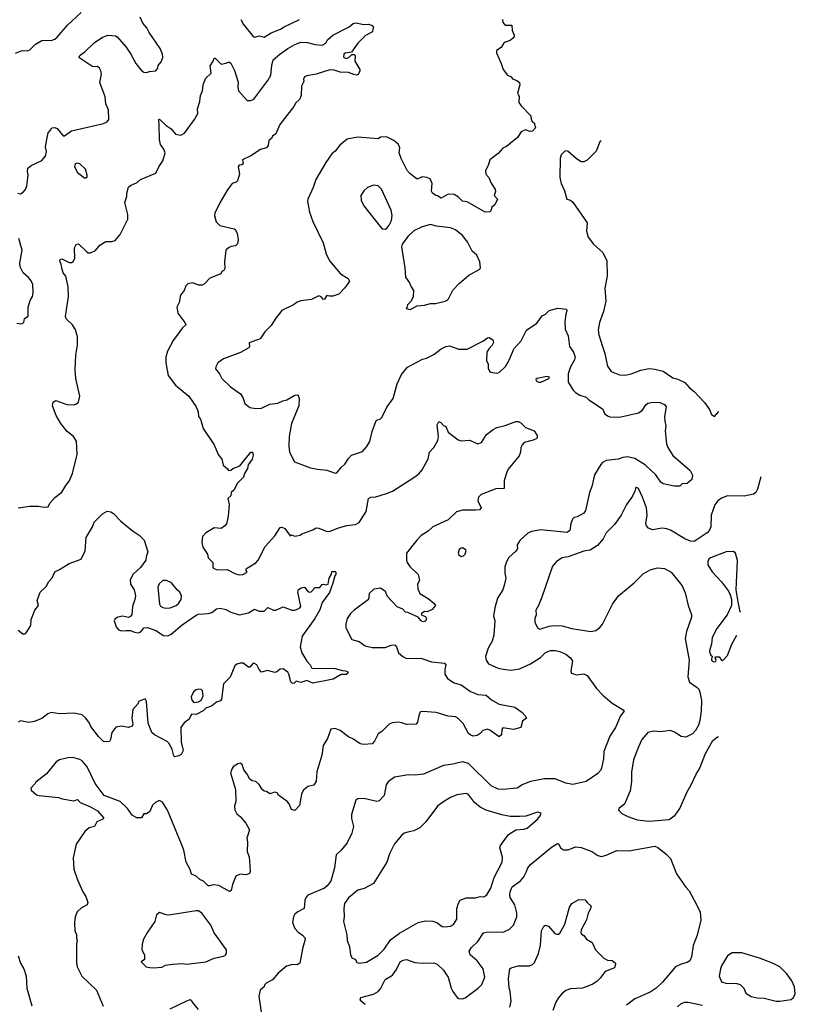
# Model space of a CAD drawing. Extents: x 1771496 to 1971148, y 471553 to 643630.
# Tile 695 of 702: x 1912709 to 1919236, y 582408 to 590694. Entities that reach past the tile are written whole.
import ezdxf

# ---------------------------------------------------------------- set-up
doc = ezdxf.new("R2010")
doc.units = 0

msp = doc.modelspace()

# ---------------------------------------------------------------- linework, layer by layer
at = {"layer": '0CON10XD'}
for points in [[(1912675, 590412.5), (1912730, 590435), (1912775, 590432.9), (1912795, 590440), (1912843.2, 590486.8), (1912895, 590518.1), (1912915, 590523.1), (1912975, 590520), (1913005, 590530), (1913025, 590545.8), (1913111.7, 590648.3), (1913226.2, 590755)], [(1912694.4, 589234.4), (1912715, 589230), (1912737.7, 589242.3), (1912756.7, 589265), (1912770, 589295), (1912781.2, 589385), (1912773.6, 589416.4), (1912776.4, 589443.6), (1912805, 589466.7), (1912895, 589508.8), (1912925.6, 589544.4), (1912934.3, 589585), (1912927.5, 589625), (1912936.2, 589685), (1912948.3, 589741.7), (1912967.5, 589765), (1912980, 589785), (1913005, 589787.5), (1913025, 589777.5), (1913075, 589717.5), (1913085, 589716.7), (1913145, 589760), (1913415, 589820), (1913446.4, 589833.6), (1913460, 589855), (1913456.7, 589935), (1913433.8, 589985), (1913429.6, 590045), (1913383.3, 590165), (1913398.5, 590235), (1913392.7, 590262.7), (1913381.2, 590285), (1913365, 590300), (1913325, 590297.5), (1913206.7, 590375), (1913216.7, 590395), (1913257, 590423), (1913335, 590500), (1913405, 590546), (1913455, 590563.8), (1913515, 590558.8), (1913530.5, 590550.5), (1913605, 590463.3), (1913645, 590403.8), (1913685.6, 590325.6), (1913730.3, 590270.3), (1913755, 590253.8), (1913775, 590250), (1913800.7, 590259.3), (1913855, 590263.8), (1913871.2, 590285), (1913875, 590307.5), (1913900.7, 590339.3), (1913913.3, 590375), (1913910, 590405), (1913891.2, 590451.2), (1913799.2, 590585), (1913778.6, 590625), (1913744.2, 590665), (1913724, 590715)], [(1912695, 586585.6), (1912795, 586600.8), (1912865, 586600), (1912915, 586591.2), (1912950, 586595), (1912962.5, 586625), (1913005, 586672.5), (1913065, 586717.5), (1913096.4, 586773.6), (1913125, 586810), (1913152.5, 586875), (1913187.1, 587012.9), (1913192, 587035), (1913187.7, 587147.7), (1913162.5, 587185), (1913109.5, 587229.5), (1913056, 587295), (1913015, 587363.3), (1912986, 587445), (1912991.2, 587475), (1913012, 587488), (1913105, 587455.8), (1913165, 587452.5), (1913182.3, 587457.7), (1913203.3, 587475), (1913216, 587525), (1913182.9, 587675), (1913176.9, 587745), (1913180.3, 587869.7), (1913194.4, 587955), (1913195.8, 588025), (1913179.2, 588085), (1913154, 588125), (1913102.5, 588175), (1913094.3, 588195), (1913118.6, 588365), (1913118.1, 588445), (1913096.7, 588535), (1913073.8, 588565), (1913066.7, 588595), (1913059.2, 588635), (1913046.2, 588665), (1913050, 588675), (1913065, 588681.2), (1913125, 588650), (1913145, 588651.2), (1913159.7, 588660.3), (1913172.5, 588685), (1913169.2, 588775), (1913185, 588803.3), (1913205, 588806.7), (1913267.5, 588745), (1913285, 588733.3), (1913305, 588732.5), (1913348.3, 588751.7), (1913384.1, 588795.9), (1913420.5, 588819.5), (1913435, 588826.2), (1913485, 588826.7), (1913512.5, 588835), (1913555, 588886.7), (1913618.8, 589015), (1913620, 589055), (1913594.5, 589155), (1913610, 589205), (1913610, 589235), (1913624, 589285), (1913640.3, 589299.7), (1913697.3, 589322.7), (1913725, 589348), (1913855, 589403.8), (1913880, 589455), (1913914.2, 589505), (1913932.2, 589575), (1913922.5, 589605), (1913895, 589643.3), (1913885.7, 589685), (1913883.1, 589805), (1913880, 589855), (1913885, 589857.5), (1913942.6, 589802.6), (1913982.5, 589775), (1914020.9, 589730.9), (1914065, 589721.9), (1914095, 589740), (1914180, 589855), (1914208.6, 589905), (1914206.7, 589945), (1914226.1, 590006.1), (1914230.8, 590055), (1914247.8, 590095), (1914253.3, 590145), (1914272, 590198), (1914320, 590245), (1914311.4, 590305), (1914336.7, 590345), (1914345, 590370), (1914355, 590370), (1914405, 590320), (1914445, 590327.5), (1914465, 590337.5), (1914475, 590337.5), (1914485, 590327.5), (1914516.2, 590266.2), (1914548.3, 590168.3), (1914545.7, 590125.7), (1914551.4, 590095), (1914623.3, 590015), (1914655, 590013.3), (1914678, 590025), (1914797.7, 590182.3), (1914823.3, 590226.7), (1914831.6, 590308.4), (1914843.3, 590355), (1914897.1, 590405), (1914965, 590451.9), (1915025, 590486.7), (1915075, 590505.7), (1915131.7, 590501.7), (1915195, 590484), (1915255, 590480), (1915284.2, 590495.8), (1915298, 590525), (1915344.7, 590565.3), (1915482.5, 590635), (1915515, 590661.2), (1915538.3, 590668.3), (1915605, 590653.3), (1915645, 590656.7), (1915677.5, 590645), (1915687.5, 590625), (1915680, 590615), (1915678.3, 590591.7), (1915618.8, 590561.2), (1915555, 590496.7), (1915500, 590420), (1915446.7, 590413.3), (1915436.2, 590403.8), (1915435, 590377.5), (1915455, 590368.6), (1915480, 590375), (1915505, 590400), (1915525, 590400), (1915531.7, 590391.7), (1915528.8, 590345), (1915572.5, 590275), (1915572.5, 590265), (1915558.3, 590231.7), (1915545, 590227.5), (1915521.7, 590231.7), (1915475, 590250.8), (1915405, 590253.3), (1915355, 590270), (1915317.7, 590272.3), (1915204.1, 590235.9), (1915125, 590222.5), (1915107, 590213), (1915097.5, 590195), (1915100, 590175), (1915081.2, 590135), (1915078.8, 590055), (1915065, 590023.3), (1915033.3, 589995), (1915016.7, 589965), (1914898.3, 589811.7), (1914865, 589733.3), (1914836.1, 589713.9), (1914826.7, 589695), (1914805, 589676.7), (1914800, 589635), (1914786, 589615), (1914735, 589601.4), (1914655, 589547.5), (1914583.3, 589515), (1914588.3, 589481.7), (1914577.5, 589472.5), (1914555, 589468.8), (1914548, 589455), (1914559.5, 589395), (1914540.8, 589339.2), (1914532.1, 589327.9), (1914497.5, 589315), (1914487.8, 589305), (1914451.9, 589255), (1914393.3, 589153.3)], [(1916773.1, 590695), (1916775, 590670), (1916795, 590648.8), (1916849.3, 590649.3), (1916853.8, 590603.8), (1916870, 590565), (1916867.5, 590545), (1916835, 590520), (1916795, 590506.2), (1916780, 590495), (1916759.5, 590460.5), (1916722.5, 590435), (1916720, 590415), (1916761.2, 590325), (1916776.7, 590275), (1916815, 590227.5), (1916843.6, 590213.6), (1916856.7, 590196.7), (1916893.6, 590183.6), (1916916.1, 590166.1), (1916916.7, 590145), (1916897.5, 590075), (1916911.7, 590051.7), (1916908.3, 589998.3), (1916928.3, 589968.3), (1917010, 589885), (1917012.5, 589855), (1917023.6, 589833.6), (1917037.5, 589825), (1917050, 589785), (1917025, 589756.2), (1917005, 589754), (1916965, 589766.2), (1916929.5, 589750.5), (1916897, 589703), (1916804.1, 589625.9), (1916775, 589613.3), (1916735, 589568.8), (1916664.3, 589515.7), (1916651.7, 589468.3), (1916628.8, 589425), (1916631.2, 589395), (1916656.7, 589365), (1916673.9, 589323.9), (1916710, 589265), (1916711.7, 589248.3), (1916702.5, 589215), (1916730, 589185), (1916706.7, 589135), (1916682.7, 589117.3), (1916673.6, 589086.4), (1916665, 589077.5), (1916625, 589073.3), (1916475, 589160), (1916435, 589167.5), (1916400.2, 589200.2), (1916365, 589222.5), (1916313.6, 589226.4), (1916255, 589193.3), (1916225, 589212.5), (1916210, 589215), (1916184.1, 589234.1), (1916175, 589250), (1916179.2, 589315), (1916163.9, 589353.9), (1916135, 589366.7), (1916095, 589372), (1916055, 589352), (1915995, 589396), (1915970.8, 589425), (1915919.2, 589525), (1915902, 589575), (1915908, 589615), (1915897.5, 589645), (1915858.7, 589678.7), (1915795, 589707.1), (1915745, 589706.2), (1915725, 589692.5), (1915555, 589705.7), (1915465, 589690), (1915401.7, 589638.3), (1915365, 589587.5), (1915336.1, 589563.9), (1915285, 589493.3), (1915200.5, 589349.5), (1915177.7, 589282.3), (1915133.8, 589185), (1915131.2, 589165), (1915146.7, 589075), (1915176, 588995), (1915263.3, 588815), (1915286.7, 588725), (1915315.8, 588665.8), (1915408.8, 588555), (1915473.3, 588515), (1915483.3, 588495), (1915445, 588436.7), (1915395, 588383.8), (1915345, 588368.8), (1915315, 588366.7), (1915295, 588372.5), (1915275, 588342.5), (1915265, 588340), (1915245, 588361.2), (1915225, 588371.2), (1915165, 588339.2), (1915075, 588327.1), (1915043, 588317), (1915012.5, 588295), (1914915, 588246.7), (1914865, 588183.3), (1914825, 588120), (1914772.3, 588067.7), (1914731.7, 588008.3), (1914640, 587975), (1914642.5, 587945), (1914636.4, 587933.6), (1914566.1, 587893.9), (1914425, 587840), (1914403.9, 587826.1), (1914377.5, 587805), (1914358.3, 587771.7), (1914357.5, 587755), (1914390, 587715), (1914410, 587675), (1914483.3, 587605), (1914566, 587545), (1914586, 587515), (1914603.8, 587465), (1914645, 587430), (1914695, 587421.4), (1914745, 587426), (1914815, 587458), (1914882.3, 587467.7), (1914922.7, 587487.3), (1914957.5, 587495), (1915025, 587533.8), (1915045, 587537.5), (1915053, 587533), (1915060.6, 587505), (1915056.9, 587445), (1914997.1, 587295), (1914975.8, 587185.8), (1914972.9, 587105), (1914979.2, 587055), (1915022.7, 586972.7), (1915155, 586924), (1915215, 586910.8), (1915295, 586904), (1915365, 586876.7), (1915378.3, 586881.7), (1915413.4, 586926.6), (1915446.2, 586953.8), (1915475, 587002.5), (1915500.6, 587029.4), (1915595, 587061.2), (1915629.1, 587100.9), (1915654.2, 587145), (1915675, 587227.5), (1915706.8, 587313.2), (1915715, 587323.8), (1915745, 587333.8), (1915756.7, 587345), (1915797.7, 587432.3), (1915852, 587505), (1915885, 587630), (1915923, 587707), (1915971.3, 587768.7), (1916098.3, 587838.3), (1916133.2, 587846.8), (1916195, 587877.5), (1916256, 587925), (1916295, 587944.3), (1916325, 587950), (1916405, 587920.8), (1916475, 587920.8), (1916605, 587988), (1916645, 588016), (1916658.3, 588018.3), (1916689.3, 587999.3), (1916696.4, 587976.4), (1916686, 587955), (1916656, 587925), (1916641.2, 587895), (1916636.4, 587826.4), (1916650, 587795), (1916650.7, 587760.7), (1916662.5, 587735), (1916675, 587727.5), (1916725, 587720), (1916745, 587723.8), (1916796.2, 587775), (1916832, 587835), (1916867.5, 587925), (1916928.3, 587991.7), (1916975, 588082.5), (1917059.7, 588140.3), (1917105, 588202), (1917135, 588216), (1917164.4, 588245.6), (1917237, 588267), (1917309.3, 588259.3), (1917313.3, 588245), (1917304.2, 588215.8), (1917295.8, 588155), (1917300.3, 588090.3), (1917325.7, 588034.3), (1917334.5, 587944.5), (1917368, 587895), (1917383.1, 587855), (1917378.8, 587831.2), (1917345, 587773.3), (1917324.2, 587715), (1917323.8, 587645), (1917366, 587575), (1917385.7, 587555.7), (1917423.3, 587535), (1917475, 587517.5), (1917498.8, 587495), (1917605, 587426), (1917615.5, 587415.5), (1917630.4, 587380.4), (1917655, 587359.2), (1917675, 587352), (1917755, 587350), (1917915.4, 587384.6), (1917948, 587405), (1917977, 587453), (1917995, 587468), (1918035.8, 587474.2), (1918095, 587471.4), (1918135.8, 587455.8), (1918148.8, 587435), (1918136.2, 587355), (1918136.7, 587315), (1918146.2, 587275), (1918141.2, 587235), (1918151.2, 587125), (1918163, 587093), (1918205.8, 587025.8), (1918350.5, 586900.5), (1918371.7, 586861.7), (1918365, 586823.3), (1918325, 586791.2), (1918285, 586787.5), (1918263, 586767), (1918215, 586768.8), (1918125, 586788), (1918105, 586801.2), (1918062.9, 586865), (1917975.6, 586945), (1917885, 587002.5), (1917825, 587014.5), (1917785, 587008.9), (1917745, 586994.5), (1917645, 586984.3), (1917612.5, 586967.5), (1917598.3, 586951.7), (1917546.4, 586863.6), (1917522.9, 586765), (1917504.3, 586715.7), (1917470, 586565), (1917455, 586541.2), (1917399.2, 586510.8), (1917375, 586503.8), (1917359.5, 586490.5), (1917346, 586455), (1917338, 586395), (1917315, 586377.1), (1917095, 586401.1), (1917015, 586386.9), (1916985, 586372.9), (1916918.7, 586311.3), (1916896.2, 586275), (1916898, 586245), (1916885, 586220), (1916825, 586166.7), (1916805, 586132.5), (1916791.2, 586088.8), (1916791.2, 586035), (1916798.8, 585995), (1916787.5, 585945), (1916774.3, 585895), (1916730, 585825), (1916706.7, 585745), (1916697.5, 585675), (1916707.1, 585637.1), (1916700, 585515), (1916686, 585465), (1916652, 585405), (1916628.8, 585335), (1916634.1, 585304.1), (1916654.2, 585274.2), (1916735, 585236), (1916777.5, 585227.5), (1916845, 585218.6), (1916915, 585231.4), (1917006.2, 585273.8), (1917092.7, 585327.3), (1917135, 585367.5), (1917175, 585384.4), (1917215, 585385.6), (1917255, 585375.8), (1917305, 585354), (1917345, 585323.3), (1917360, 585295), (1917346, 585215), (1917353.8, 585195), (1917395, 585180.8), (1917455, 585188.9), (1917485, 585174.6), (1917563, 585065), (1917615, 585010), (1917695, 584941.2), (1917788, 584885), (1917795.8, 584875), (1917765.6, 584834.4), (1917723.4, 584736.6), (1917675.7, 584664.3), (1917625.7, 584535), (1917622.9, 584475), (1917604.3, 584395.7), (1917595.7, 584374.3), (1917575, 584350), (1917475, 584283.3), (1917365, 584258.8), (1917305, 584268.8), (1917215, 584304), (1917125, 584305.8), (1917007.9, 584282.1), (1916943.2, 584256.8), (1916895, 584227.5), (1916775, 584215.8), (1916735, 584217.5), (1916677.6, 584247.6), (1916485, 584434.3), (1916435, 584449.2), (1916355, 584429.2), (1916275, 584417.5), (1916105.7, 584344.3), (1916035, 584336), (1915980.5, 584339.5), (1915862, 584318), (1915809.5, 584280.5), (1915793.8, 584255), (1915775.8, 584165), (1915735, 584119.2), (1915715, 584115.7), (1915605, 584140), (1915553.9, 584136.1), (1915536.7, 584125), (1915501.2, 584005), (1915502.3, 583972.3), (1915517.5, 583905), (1915505, 583847.5), (1915463.6, 583766.4), (1915414.4, 583705.6), (1915372.5, 583665), (1915357.5, 583555), (1915326, 583444), (1915297.8, 583405), (1915274.2, 583385), (1915134.3, 583325.7), (1915119.5, 583310.5), (1915108, 583285), (1915102, 583215), (1915048.6, 583185), (1915025, 583165.5), (1915012.2, 583145), (1915004.2, 583095), (1915023.8, 583045), (1915051.9, 583015), (1915090, 582990), (1915110.8, 582965), (1915112.5, 582955), (1915087.5, 582875), (1915066.2, 582755), (1915045, 582740), (1915005, 582743.8), (1914955, 582730), (1914885, 582671.2), (1914835.8, 582614.2), (1914782.5, 582585), (1914772.5, 582575), (1914766.4, 582553.6), (1914733.9, 582526.1), (1914721.2, 582475), (1914753.6, 582266.4)], [(1914568.6, 590695), (1914592.8, 590652.8), (1914673.6, 590553.6), (1914685, 590546.7), (1914728, 590558), (1914765, 590546.7), (1914825.5, 590584.5), (1914905, 590614.5), (1914935, 590634.6), (1915065, 590697.1)], [(1917601.9, 589674), (1917591.2, 589665), (1917561.3, 589588.7), (1917485, 589512.5), (1917455, 589499.2), (1917435, 589499.2), (1917393.2, 589523.2), (1917325, 589586), (1917311.7, 589591.7), (1917295, 589588.8), (1917264.3, 589555.7), (1917256, 589525), (1917254.3, 589365), (1917265.8, 589315), (1917294.2, 589255), (1917314.3, 589184.3), (1917345, 589176.2), (1917365, 589158.8), (1917483.3, 588985), (1917480, 588915), (1917493.9, 588863.9), (1917537.5, 588805), (1917616.7, 588735), (1917648.8, 588665), (1917652, 588535), (1917633.1, 588435), (1917642.2, 588325), (1917621.7, 588238.3), (1917589.4, 588145), (1917578.1, 588085), (1917582.4, 588042.4), (1917613.3, 587945), (1917632.9, 587885), (1917655, 587777.5), (1917685, 587733.8), (1917755, 587706.2), (1917805, 587701.2), (1917855, 587712.9), (1917935, 587743.5), (1918005, 587757.5), (1918055, 587753.1), (1918123.3, 587735), (1918205, 587680.6), (1918248.3, 587668.3), (1918305, 587642), (1918344.2, 587595), (1918385, 587564), (1918471.7, 587471.7), (1918512.7, 587412.7), (1918531.7, 587371.7), (1918555, 587353.3), (1918591.3, 587398)], [(1913265, 589362.5), (1913277, 589373), (1913277.5, 589385), (1913262.5, 589435), (1913215, 589480), (1913193.6, 589486.4), (1913175, 589482.5), (1913170, 589455), (1913195, 589407.5), (1913255, 589362.5), (1913265, 589362.5)], [(1915785, 588932.5), (1915799.3, 588940.7), (1915817.5, 588965), (1915836.7, 589005), (1915843.3, 589045), (1915835, 589090), (1915755, 589268.8), (1915725, 589295.8), (1915685, 589300.8), (1915635, 589280.8), (1915606, 589255), (1915580, 589215), (1915583.6, 589176.4), (1915605, 589126.7), (1915742.5, 588955), (1915760, 588935), (1915785, 588932.5)], [(1914393.3, 589153.3), (1914350.8, 589065), (1914347.5, 589045), (1914362.7, 588992.7), (1914393.4, 588963.4), (1914514.5, 588934.5), (1914525, 588925.7), (1914540, 588895), (1914546.2, 588845), (1914543.3, 588806.7), (1914525, 588790), (1914485, 588784), (1914465, 588774.2), (1914444.2, 588755), (1914432.9, 588655), (1914435, 588600), (1914426.4, 588583.6), (1914410, 588575), (1914402.5, 588555), (1914309.8, 588520.2), (1914265, 588472), (1914245, 588459.2), (1914215, 588458.6), (1914165, 588479.2), (1914125, 588471.2), (1914106.2, 588455), (1914094.2, 588415), (1914063.1, 588375), (1914050, 588315), (1914030.8, 588275), (1914040.8, 588225), (1914100, 588145), (1914106, 588125), (1914078.5, 588101.5), (1914000, 587995), (1913952.2, 587905), (1913939.5, 587855), (1913937.5, 587805), (1913959.1, 587699.1), (1914019.4, 587619.4), (1914132.5, 587525), (1914194, 587435), (1914210, 587395), (1914214, 587355), (1914231.7, 587331.7), (1914254.2, 587255), (1914345.6, 587115.6), (1914379.2, 587035), (1914409.2, 586995), (1914420, 586945), (1914457.5, 586915), (1914465, 586900), (1914485, 586902.5), (1914502.3, 586917.7), (1914561.2, 586938.8), (1914655, 587053.8), (1914665, 587053.8), (1914672, 587045), (1914675, 587030), (1914665.6, 586995), (1914631.3, 586948.7), (1914625, 586917.5), (1914600.8, 586875), (1914593.8, 586845), (1914540.5, 586789.5), (1914529.5, 586770.5), (1914511.2, 586735), (1914490, 586715), (1914485, 586687.5), (1914461.2, 586665), (1914472.9, 586615), (1914464.2, 586515), (1914448.8, 586451.2), (1914435, 586433.3), (1914405, 586413.3), (1914346.4, 586416.4), (1914322.5, 586405), (1914275, 586376.7), (1914248.8, 586345), (1914242, 586295), (1914251.2, 586255), (1914290, 586195), (1914296.2, 586165), (1914333.8, 586125), (1914333.3, 586085), (1914342.5, 586075), (1914375, 586064), (1914455, 586065.7), (1914525, 586030), (1914555, 586022.2), (1914586.7, 586025), (1914623.3, 586045), (1914613.3, 586065), (1914618, 586075), (1914695, 586124.3), (1914715, 586146), (1914775, 586260), (1914855, 586350), (1914900.3, 586419.7), (1914915, 586422.9), (1914940.9, 586410.9), (1914985, 586350), (1914995, 586360), (1915025, 586347.5), (1915039.3, 586350.7), (1915070, 586355), (1915083.8, 586366.2), (1915175, 586400), (1915205, 586418), (1915225, 586415.8), (1915288.8, 586388.8), (1915315, 586387.5), (1915391.4, 586418.6), (1915463, 586437), (1915534.6, 586445.4), (1915565, 586462.5), (1915625.6, 586555), (1915645, 586666), (1915664.5, 586675.5), (1915705, 586679.2), (1915795, 586705.7), (1915845, 586727.5), (1916035, 586848.1), (1916070.8, 586875), (1916097.1, 586905), (1916145, 586997.5), (1916156.7, 587055), (1916194.6, 587095), (1916228.4, 587151.6), (1916233.8, 587185), (1916221.2, 587285), (1916235, 587312.5), (1916254, 587304), (1916275, 587280), (1916295, 587270), (1916315, 587223.8), (1916398.8, 587158.8), (1916425, 587149.2), (1916495, 587155.7), (1916565, 587125.7), (1916595, 587136), (1916637.6, 587202.4), (1916693.4, 587246.6), (1916725, 587262.9), (1916795, 587279.2), (1916885, 587313.3), (1916905, 587312.5), (1916925, 587302.5), (1916965, 587261.2), (1917037.5, 587235), (1917062.5, 587195), (1917062.5, 587175), (1917055, 587167.5), (1917030, 587155), (1916955, 587136), (1916936.2, 587115), (1916926.2, 587095), (1916923.8, 587055), (1916911.2, 587025), (1916819.7, 586910.3), (1916807.1, 586885), (1916785.8, 586815), (1916785, 586750), (1916715, 586746), (1916591.1, 586698.9), (1916571.2, 586675), (1916563.8, 586645), (1916593.3, 586585), (1916579.5, 586570.5), (1916545.8, 586565.8), (1916435, 586567.8), (1916385, 586551.4), (1916314.2, 586485), (1916185, 586425.6), (1916145, 586390), (1916088, 586352), (1916051.4, 586315), (1915963.3, 586205), (1915963.6, 586146.4), (1915970, 586125), (1915993.3, 586093.3), (1916061.2, 586025), (1916073.3, 585975), (1916057.5, 585945), (1916060, 585905), (1916077.5, 585865), (1916145, 585822.5), (1916195, 585783.3), (1916207.5, 585765), (1916180.8, 585729.2), (1916138.3, 585711.7), (1916115, 585713.8), (1916088.8, 585695), (1916092.3, 585682.3), (1916125, 585672.5), (1916131.2, 585655), (1916125, 585632.5), (1916105, 585626.7), (1916087.5, 585635), (1916062.5, 585665), (1915975, 585704), (1915955, 585706.7), (1915933.6, 585733.6), (1915885, 585754), (1915805, 585840), (1915794.2, 585865), (1915789.7, 585879.7), (1915745, 585910), (1915688.8, 585901.2), (1915651.2, 585865), (1915643.3, 585815), (1915522.5, 585725), (1915493.9, 585696.1), (1915466, 585654), (1915454.1, 585605.9), (1915453.3, 585575), (1915505, 585476.7), (1915565, 585461.2), (1915615, 585425.8), (1915675, 585410), (1915785, 585410), (1915835, 585431.2), (1915865, 585432.5), (1915880, 585415), (1915897.5, 585365), (1915933.8, 585335), (1915965, 585318.6), (1916085, 585320), (1916175, 585290), (1916285, 585278), (1916295.8, 585265), (1916285.8, 585225), (1916287.3, 585187.3), (1916310.3, 585150.3), (1916365, 585114.2), (1916425, 585095.7), (1916501.3, 585041.3), (1916531.2, 585028.8), (1916565, 585015.8), (1916635, 585009.2), (1916679.1, 584969.1), (1916744.5, 584934.5), (1916875, 584908.6), (1916935, 584867.5), (1916962.5, 584835), (1916972.5, 584815), (1916939.3, 584790.7), (1916925, 584737.5), (1916865, 584721.1), (1916775, 584733.3), (1916765, 584720), (1916763.3, 584675), (1916745, 584657.5), (1916665, 584716.2), (1916645, 584724), (1916607.7, 584712.3), (1916584.2, 584685.8), (1916559.7, 584670.3), (1916525, 584665.7), (1916505, 584671.9), (1916485, 584686.2), (1916441.3, 584771.3), (1916396.8, 584816.8), (1916375, 584826.9), (1916315, 584832.9), (1916215, 584862.7), (1916098, 584872), (1916081.4, 584868.6), (1916069.5, 584850.5), (1916057, 584783), (1916045, 584766.2), (1915965, 584763.8), (1915923.6, 584776.4), (1915895, 584781.2), (1915844.1, 584775.9), (1915817.5, 584765), (1915757.5, 584705), (1915726.1, 584683.9), (1915695, 584623.3), (1915675, 584600), (1915605, 584593.3), (1915575, 584601.2), (1915512.7, 584642.7), (1915475, 584658.8), (1915405, 584712), (1915365, 584728), (1915327, 584723), (1915300, 584645), (1915262, 584585), (1915252, 584505), (1915210.8, 584365), (1915204.2, 584285), (1915185, 584253.3), (1915135, 584242), (1915095, 584206.7), (1915080, 584175), (1915065, 584080), (1915025, 584037.5), (1914995, 584047.5), (1914975.7, 584095.7), (1914961.2, 584115), (1914886.7, 584166.7), (1914875, 584186.7), (1914855, 584193.3), (1914815, 584180), (1914785, 584200), (1914765, 584202.5), (1914750, 584215), (1914725, 584256.7), (1914695, 584283.3), (1914665, 584287.5), (1914645, 584302.5), (1914623.3, 584345), (1914595, 584382.5), (1914582.5, 584425), (1914565, 584437.5), (1914545, 584432.5), (1914506.7, 584405), (1914496.4, 584393.6), (1914483.8, 584355), (1914524, 584215), (1914528, 584115), (1914517.5, 584075), (1914520, 584045), (1914535, 584011.2), (1914565, 583988.8), (1914612.3, 583932.3), (1914642, 583875), (1914621.2, 583805), (1914626.2, 583775), (1914624, 583695), (1914640.8, 583645), (1914644.3, 583614.3), (1914647.5, 583525), (1914642, 583508), (1914615, 583496.2), (1914565, 583503.8), (1914527.5, 583485), (1914499.2, 583415), (1914490, 583365), (1914475, 583356), (1914385, 583408.8), (1914336.4, 583413.6), (1914306.1, 583403.9), (1914295, 583406.2), (1914255, 583443.8), (1914225, 583458), (1914195, 583486), (1914154.3, 583504.3), (1914142.5, 583542.5), (1914110, 583605), (1914089.4, 583705), (1914071.4, 583755), (1913951.7, 584041.7), (1913909.5, 584109.5), (1913885, 584122.5), (1913855, 584108.8), (1913826.2, 584085), (1913805, 584031.2), (1913775, 584011.2), (1913755, 584011.2), (1913734.2, 583975.8), (1913695, 583976), (1913655, 583998.8), (1913616.7, 584055), (1913555, 584113.3), (1913418.8, 584165), (1913344, 584265), (1913275.8, 584405), (1913235, 584456.2), (1913215, 584468.8), (1913155, 584483.8), (1913115, 584483.3), (1913044, 584466), (1913015, 584447.5), (1912935, 584348.8), (1912843.6, 584276.4), (1912840, 584265), (1912803, 584227), (1912805, 584210), (1912851.7, 584171.7), (1912873.9, 584163.9), (1913035, 584147.5), (1913066.7, 584136.7), (1913165, 584120), (1913195, 584132.5), (1913217.5, 584105), (1913305, 584068.8), (1913362.5, 584035), (1913417.5, 583975), (1913410, 583965), (1913357, 583943), (1913337.5, 583905), (1913295, 583893.3), (1913258.3, 583861.7), (1913183.8, 583755), (1913159.3, 583640.7), (1913164, 583545), (1913196.1, 583456.1), (1913240, 583355), (1913266, 583315), (1913283.3, 583265), (1913277.5, 583245), (1913229.3, 583220.7), (1913193.3, 583185), (1913175.9, 583144.1), (1913170, 583095), (1913172.5, 583025), (1913186.2, 582995), (1913186.7, 582965), (1913193.8, 582945), (1913186.2, 582915), (1913186.2, 582755), (1913194.1, 582724.1), (1913232.5, 582645), (1913355, 582526.7), (1913412, 582392)], [(1915995, 588254), (1916053.9, 588286.1), (1916115, 588291.2), (1916165, 588306.2), (1916207, 588307), (1916290, 588325), (1916305, 588333.3), (1916316.7, 588345), (1916355, 588416.7), (1916405.8, 588474.2), (1916488.8, 588545), (1916580, 588595), (1916586.2, 588605), (1916582.5, 588655), (1916555, 588711.2), (1916516.9, 588746.9), (1916478.1, 588825), (1916435, 588877.1), (1916375.3, 588925.3), (1916335, 588941.1), (1916215.3, 588955.3), (1916165, 588971.8), (1916095, 588951.9), (1916025, 588918), (1915975, 588870), (1915926.7, 588805), (1915922.3, 588782.3), (1915949.4, 588605), (1915955, 588526.7), (1915990.5, 588480.5), (1916003.8, 588445), (1916023.8, 588415), (1916018.8, 588365), (1916009.5, 588340.5), (1916002.5, 588325), (1915972.5, 588295), (1915967.5, 588272.5), (1915960, 588265), (1915995, 588254)], [(1912685, 588140), (1912725, 588133.3), (1912743.3, 588145), (1912750.7, 588179.3), (1912780.7, 588199.3), (1912779.2, 588275), (1912798.3, 588331.7), (1912817.1, 588365), (1912823.8, 588395), (1912818.8, 588465), (1912805, 588497.5), (1912784.2, 588525), (1912737.5, 588565), (1912713.2, 588615), (1912709.6, 588645), (1912730, 588755), (1912702.4, 588852.4)], [(1917075, 587643.1), (1917095, 587644.5), (1917162.5, 587675), (1917167.5, 587685), (1917145, 587691.2), (1917063.3, 587675), (1917052, 587665), (1917055.7, 587655), (1917075, 587643.1)], [(1918946.3, 586848.3), (1918917.8, 586742.2), (1918902.9, 586715), (1918885, 586700.6), (1918805, 586683.3), (1918665, 586686.5), (1918615, 586666.9), (1918584.6, 586645.4), (1918558.7, 586611.3), (1918527.1, 586525), (1918524, 586425), (1918512.7, 586397.3), (1918493.3, 586375), (1918385, 586303.1), (1918355, 586306.9), (1918306, 586325), (1918185, 586397.5), (1918155, 586409.5), (1918115, 586415.6), (1918035, 586401.1), (1918001.4, 586415), (1917984, 586434), (1917978.2, 586455), (1917988.9, 586525), (1917984.4, 586585), (1917950.6, 586675), (1917915, 586747.5), (1917895, 586760), (1917885, 586727.5), (1917866.2, 586685), (1917815, 586613.8), (1917770.8, 586525), (1917713.7, 586446.3), (1917644.3, 586375), (1917620, 586325), (1917571.7, 586268.3), (1917509.1, 586230.9), (1917455, 586220.4), (1917325, 586174.2), (1917275, 586164.4), (1917226.8, 586133.2), (1917192.9, 586095), (1917102.5, 585835), (1917075, 585763.3), (1917052.9, 585725), (1917056, 585685), (1917043.8, 585655), (1917043.8, 585625), (1917065, 585576.2), (1917085, 585566), (1917165, 585590), (1917205, 585594.7), (1917275, 585592), (1917355, 585570), (1917515, 585544.4), (1917556.9, 585553.1), (1917590.6, 585579.4), (1917612.4, 585607.6), (1917696.5, 585775), (1917747.8, 585845), (1917878.9, 585955), (1917955, 586029.5), (1918015, 586064.5), (1918075, 586082.5), (1918135.4, 586075.4), (1918192, 586045), (1918285, 585928.8), (1918309.8, 585869.8), (1918333.2, 585763.2), (1918361.2, 585685), (1918362, 585665), (1918338.5, 585601.5), (1918319.4, 585545), (1918307.8, 585485), (1918343.5, 585305), (1918330, 585165), (1918345, 585119.4), (1918410.8, 585075), (1918425, 585058.8), (1918433.5, 585035), (1918445.6, 584965), (1918443.1, 584875), (1918433.1, 584795), (1918422.2, 584757.8), (1918395, 584711.2), (1918372, 584685), (1918315, 584655.6), (1918275, 584661.5), (1918219.2, 584699.2), (1918185, 584711.5), (1918105, 584701.5), (1918042.6, 584707.4), (1917993.8, 584695), (1917944.3, 584635), (1917915, 584573.3), (1917874.2, 584464.2), (1917858.3, 584361.7), (1917856.4, 584283.6), (1917845.5, 584204.5), (1917797.1, 584092.9), (1917750, 584055), (1917746.7, 584045), (1917753.3, 584035), (1917776.7, 584015), (1917827, 583987), (1917905, 583960), (1918005, 583948.1), (1918175, 583962.9), (1918225, 583998.8), (1918264.4, 584055.6), (1918324.6, 584195.4), (1918360.8, 584255), (1918401.4, 584345), (1918430.7, 584389.3), (1918480.2, 584519.8), (1918542.1, 584627.9), (1918581.7, 584658.3), (1918590.2, 584659.4)], [(1912695, 585556), (1912735, 585526.2), (1912755, 585526.7), (1912765, 585533.3), (1912802.5, 585595), (1912806, 585645), (1912837.5, 585725), (1912866.8, 585763.2), (1912856.7, 585805), (1912882.4, 585877.6), (1912930.8, 585925), (1912955, 585966.2), (1912982.3, 585997.7), (1913005, 586048.8), (1913045, 586065.8), (1913125, 586117.5), (1913226.2, 586155), (1913258.8, 586225), (1913267.5, 586335), (1913320.9, 586425), (1913335.5, 586465), (1913405.4, 586535), (1913445, 586557.5), (1913475, 586551.6), (1913498.5, 586538.5), (1913560.7, 586475), (1913654.6, 586395), (1913715.3, 586355.3), (1913755.6, 586315), (1913788.6, 586215), (1913774.3, 586175), (1913770.8, 586145), (1913725.6, 586085), (1913665, 586027.5), (1913638.7, 585981.3), (1913640.5, 585945), (1913671.5, 585895), (1913683.8, 585845), (1913679.2, 585815), (1913657.3, 585755), (1913652.3, 585687.7), (1913645, 585673.3), (1913625.8, 585664.2), (1913575, 585673.1), (1913535, 585666.9), (1913510.5, 585649.5), (1913504.3, 585635.7), (1913520, 585585), (1913540.1, 585560.1), (1913565, 585550), (1913605, 585553.1)], [(1916425, 586177.5), (1916445, 586182.5), (1916456.7, 586195), (1916467, 586227), (1916445, 586247.5), (1916425, 586247.5), (1916407.5, 586235), (1916397.5, 586205), (1916405, 586190), (1916425, 586177.5)], [(1918776.7, 585707), (1918771.2, 585711.2), (1918754.2, 585795), (1918739.2, 585895), (1918747.9, 586142.1), (1918733.8, 586205), (1918715, 586218.8), (1918655, 586217.1), (1918521.2, 586165), (1918508, 586155), (1918499.2, 586135), (1918500, 586105), (1918535, 586046.2), (1918614.3, 585964.3), (1918673.8, 585885), (1918688.8, 585855), (1918698.8, 585815), (1918698, 585765), (1918662.5, 585685), (1918575, 585570), (1918536.7, 585495), (1918531.5, 585438.5), (1918515.4, 585395), (1918513.8, 585373.8), (1918525, 585346.7), (1918540, 585335), (1918530.7, 585319.3), (1918531.2, 585305), (1918545, 585290.8), (1918565, 585294), (1918570, 585305), (1918560, 585325), (1918567.5, 585332.5), (1918595, 585331.2), (1918613.6, 585303.6), (1918625, 585302.5), (1918665, 585344.2), (1918702, 585438), (1918743, 585513.8)], [(1913605, 585553.1), (1913642.4, 585552.4), (1913675, 585538.5), (1913705.6, 585534.4), (1913727.9, 585542.1), (1913754.2, 585575.8), (1913785, 585578.6), (1913855, 585554.2), (1913920.6, 585510.6), (1913955, 585509.5), (1913985, 585523.5), (1914075, 585601.1), (1914195, 585682.9), (1914215, 585690), (1914295, 585695.8), (1914325, 585705.8), (1914365, 585735.8), (1914395, 585741.2), (1914445, 585731.2), (1914485, 585708.8), (1914555, 585686.2), (1914635, 585702.5), (1914685, 585733.8), (1914725, 585716.7), (1914765, 585716.2), (1914798.3, 585748.3), (1914845, 585723.8), (1914865.8, 585724.2), (1914925, 585753.3), (1915000, 585725), (1915025, 585723.8), (1915065, 585742), (1915073.8, 585755), (1915049.4, 585875), (1915055, 585897.5), (1915076.9, 585913.1), (1915105, 585919.4), (1915132.5, 585882.5), (1915145, 585876.2), (1915161.8, 585878.2), (1915195, 585916.2), (1915235, 585916.2), (1915255, 585940), (1915265, 585943.3), (1915285, 585937.1), (1915303.8, 585945), (1915312.5, 585995), (1915331.7, 586028.3), (1915335, 586050), (1915365, 586050), (1915370, 586045), (1915370, 586025), (1915360, 586015), (1915345, 585952.5), (1915315, 585873.8), (1915255, 585788.8), (1915235, 585728.8), (1915193.9, 585656.1), (1915086.7, 585505), (1915068.8, 585415), (1915082.5, 585365), (1915126, 585295), (1915154.4, 585264.4), (1915167.5, 585237.5), (1915365, 585234), (1915425, 585216.2), (1915450, 585215), (1915470, 585205), (1915470, 585195), (1915455.9, 585184.1), (1915415, 585183.3), (1915346, 585144), (1915305, 585135.8), (1915175, 585111.2), (1915125, 585133.3), (1915075, 585116.2), (1915035, 585127.5), (1915018.3, 585111.7), (1915005, 585108.8), (1914991.2, 585121.2), (1914975, 585187.5), (1914965, 585202.5), (1914925, 585230), (1914900.5, 585229.5), (1914873.6, 585206.4), (1914855, 585200), (1914795, 585216.7), (1914745, 585203.3), (1914723.8, 585225), (1914703.9, 585263.9), (1914685, 585276.7), (1914675, 585277.5), (1914645, 585246.2), (1914635, 585246.2), (1914589.3, 585279.3), (1914565, 585280), (1914535, 585271.2), (1914520, 585255), (1914479.7, 585160.3), (1914424, 585105), (1914406.2, 584975), (1914397.7, 584962.3), (1914365, 584950), (1914324.2, 584915.8), (1914275, 584898.8), (1914252.3, 584877.7), (1914195, 584847.5), (1914155, 584848.8), (1914135, 584806.2), (1914094.5, 584775.5), (1914065, 584736.7), (1914068.1, 584615), (1914083.8, 584545), (1914069.3, 584510.7), (1914048.3, 584498.3), (1914015, 584490), (1914005, 584500), (1913992, 584555), (1913964.4, 584604.4), (1913948.9, 584618.9), (1913844.2, 584675), (1913820, 584695), (1913791.1, 584775), (1913776.1, 584956.1), (1913765, 584980), (1913710, 584955), (1913705, 584940), (1913662.3, 584887.7), (1913651.4, 584815), (1913660, 584765), (1913655, 584747.5), (1913625, 584736.7), (1913565, 584748.8), (1913519.3, 584740.7), (1913484, 584695), (1913474.1, 584635.9), (1913465, 584620), (1913455, 584616.7), (1913415, 584620), (1913371.1, 584661.1), (1913308.6, 584745), (1913295.7, 584775), (1913266.3, 584816.3), (1913235, 584843.8), (1913165, 584858), (1913047, 584853), (1912975, 584863.1), (1912945, 584852), (1912895, 584813.8), (1912831.2, 584788.8), (1912785, 584778.8), (1912715, 584792.5), (1912695, 584782.5)], [(1913938.8, 585741.2), (1913975, 585744.2), (1914025, 585764.2), (1914045, 585780), (1914069.2, 585815), (1914070, 585845), (1914056.7, 585875), (1914033.3, 585895), (1913985.6, 585955.6), (1913945, 585975.7), (1913915, 585975.6), (1913883.9, 585946.1), (1913872.8, 585917.2), (1913884.5, 585775), (1913895, 585758.6), (1913915, 585747.5), (1913938.8, 585741.2)], [(1914175, 584947.5), (1914215, 584954), (1914240, 584970), (1914254, 585005), (1914246.6, 585046.6), (1914235, 585056), (1914215, 585059.4), (1914195, 585055.6), (1914171.7, 585038.3), (1914151.9, 584995), (1914158, 584968), (1914175, 584947.5)], [(1915565, 582753.8), (1915626.6, 582763.4), (1915725, 582821.4), (1915775, 582871.4), (1915830, 582950), (1915905, 583007.8), (1916062.5, 583095), (1916125, 583110.6), (1916185, 583106.9), (1916220, 583095), (1916263.2, 583063.2), (1916285, 583059.2), (1916334.2, 583065.8), (1916359.3, 583080.7), (1916386.3, 583123.7), (1916386.7, 583215), (1916401.1, 583258.9), (1916416.9, 583283.1), (1916465.6, 583304.4), (1916545.6, 583304.4), (1916585, 583314), (1916615, 583311.2), (1916640.3, 583329.7), (1916674.4, 583385), (1916701.5, 583475), (1916770, 583605), (1916771.5, 583645), (1916750.5, 583725), (1916754.7, 583745.3), (1916823.5, 583836.5), (1916884.2, 583875.8), (1916955, 583882.5), (1916978.8, 583891.2), (1917065, 583966.2), (1917088.8, 583995), (1917096.2, 584016.2), (1917065, 584025.8), (1916967.6, 583992.4), (1916915, 583987.8), (1916835, 583988.1), (1916765, 584002.5), (1916635, 584042.5), (1916585, 584066.2), (1916535.2, 584105.2), (1916485, 584174.2), (1916465, 584181.9), (1916388.9, 584171.1), (1916335, 584148.1), (1916270.5, 584109.5), (1916225.6, 584074.4), (1916125.5, 583944.5), (1916075, 583894.3), (1916025, 583866.9), (1915975, 583855.7), (1915945, 583847.5), (1915920.7, 583829.3), (1915861.8, 583758.2), (1915820, 583675), (1915798, 583605), (1915685, 583423.8), (1915606.8, 583383.2), (1915555, 583367.5), (1915475, 583304.2), (1915442.6, 583257.4), (1915436.7, 583215), (1915440, 583145), (1915432.9, 583105), (1915461.7, 582991.7), (1915465.6, 582945), (1915484.2, 582895), (1915494, 582825), (1915505, 582800), (1915533.9, 582783.9), (1915545, 582760), (1915565, 582753.8)], [(1915615, 582406.2), (1915581.2, 582435), (1915573.9, 582446.1), (1915580, 582465), (1915685, 582493.1), (1915725, 582515.8), (1915745, 582538.8), (1915784.1, 582615.9), (1915846.6, 582653.4), (1915879.8, 582700.2), (1915911.4, 582765), (1915935, 582780.6), (1915965, 582784), (1916035, 582759.2), (1916105, 582754.3), (1916195, 582757.5), (1916221.2, 582745), (1916275, 582693.8), (1916295, 582663.3), (1916313.8, 582635), (1916339.2, 582545), (1916353.8, 582515), (1916390, 582465), (1916405, 582456.2), (1916435, 582454), (1916457.6, 582462.4), (1916566.4, 582543.6), (1916598, 582575), (1916622.9, 582635), (1916610, 582705), (1916560, 582775), (1916500, 582825), (1916492, 582855), (1916512, 582885), (1916564.7, 582935.3), (1916611.1, 583008.9), (1916635, 583015.7), (1916782.7, 583017.3), (1916830.3, 583039.7), (1916864, 583075), (1916891.4, 583145), (1916892.7, 583177.3), (1916874.6, 583244.6), (1916836.9, 583306.9), (1916832.9, 583325), (1916837.3, 583355), (1916853.5, 583396.5), (1916923.8, 583446.2), (1916950.2, 583479.8), (1916970.4, 583519.6), (1916985, 583556.2), (1917008.8, 583585), (1917185, 583730.8), (1917235, 583761.2), (1917246.1, 583756.1), (1917260, 583725), (1917285, 583706.7), (1917325, 583708.8), (1917385, 583734.2), (1917435, 583728), (1917522.7, 583692.7), (1917575, 583660), (1917605, 583652.5), (1917645, 583662.5), (1917735, 583701.4), (1917835, 583700.5), (1918055, 583739.1), (1918078.3, 583728.3), (1918146.2, 583675), (1918185, 583633.8), (1918235, 583506.7), (1918314.5, 583394.5), (1918343.6, 583363.6), (1918385, 583283.8), (1918435.6, 583185), (1918439.4, 583115), (1918411.3, 582988.7), (1918375, 582902.5), (1918362.2, 582807.8), (1918349.2, 582775), (1918325, 582758.6), (1918274.5, 582745.5), (1918226.6, 582723.4), (1918116.9, 582593.1), (1918065, 582542.9), (1918015, 582509.4), (1917885, 582452.5), (1917815, 582401.4)], [(1916834.4, 582385), (1916845.5, 582435), (1916836.9, 582515), (1916827.9, 582545), (1916822.7, 582625), (1916832.5, 582705), (1916845, 582716), (1916905, 582732.5), (1916999.7, 582730.3), (1917025, 582742), (1917041.3, 582758.7), (1917075.6, 582835), (1917091.1, 582905), (1917101.4, 583025), (1917120, 583065), (1917135, 583072.5), (1917160, 583065), (1917213.6, 583003.6), (1917225, 582997.5), (1917241.7, 582998.3), (1917255, 583007.5), (1917297.3, 583082.7), (1917334.3, 583225.7), (1917355, 583256), (1917415, 583288.8), (1917468.3, 583288.3), (1917483.3, 583265), (1917517.5, 583235), (1917510, 583205), (1917492, 583175), (1917479.3, 583119.3), (1917433.8, 583035), (1917430, 583015), (1917435, 583000), (1917456.4, 582986.4), (1917480, 582955), (1917525, 582927.5), (1917553.3, 582865), (1917623.3, 582795), (1917655, 582780), (1917695, 582775.8), (1917722.5, 582755), (1917723.3, 582745), (1917713.3, 582715), (1917635.7, 582684.3), (1917595, 582629.2), (1917565, 582600), (1917525, 582573.3), (1917445, 582543.1), (1917345, 582537.1), (1917304, 582525), (1917270, 582495), (1917241.3, 582458.7), (1917221.4, 582425), (1917194.2, 582355)], [(1913835, 582713.8), (1913905, 582720), (1913935, 582736.7), (1913995, 582746), (1914075, 582750.5), (1914115, 582746.5), (1914275, 582765.8), (1914344.2, 582795.8), (1914425, 582813.8), (1914442.5, 582825), (1914450, 582845), (1914448.8, 582865), (1914345, 583009.2), (1914318.5, 583075), (1914243.1, 583175), (1914215, 583193.3), (1914195, 583195.6), (1913965, 583158.9), (1913940.9, 583160.9), (1913885, 583180), (1913859.5, 583160.5), (1913846.2, 583105), (1913783.8, 583015), (1913751.2, 582955), (1913738.8, 582915), (1913736.4, 582866.4), (1913760, 582825), (1913760, 582785), (1913730, 582765), (1913773.9, 582723.9), (1913805, 582716.7), (1913835, 582713.8)], [(1912696.2, 582815), (1912716.7, 582755), (1912743.8, 582705), (1912763.6, 582643.6), (1912768.8, 582545), (1912810.8, 582395)], [(1919075, 582433.1), (1919105, 582434.4), (1919201.7, 582448.3), (1919219.2, 582465), (1919235.7, 582495), (1919229.4, 582555), (1919206.1, 582605), (1919165.3, 582665), (1919105, 582723.5), (1919045, 582753.1), (1918933.3, 582795), (1918785, 582840), (1918705, 582840), (1918664, 582815), (1918615, 582731.2), (1918605.6, 582705), (1918596, 582645), (1918615.7, 582595.7), (1918650, 582585), (1918744.1, 582584.1), (1918772.5, 582575), (1918803.5, 582543.5), (1918820.3, 582500.3), (1918864.6, 582474.6), (1918915, 582463.3), (1918975, 582460), (1919075, 582433.1)], [(1913975, 582368.6), (1914115, 582436.2), (1914145, 582447.5), (1914155, 582440), (1914160, 582425), (1914210, 582365)], [(1918245, 582386.9), (1918275, 582413.5), (1918305, 582425.5), (1918335, 582426.9), (1918455, 582401.5)]]:
    msp.add_lwpolyline(points, dxfattribs=at)

doc.saveas('drawing.dxf')
